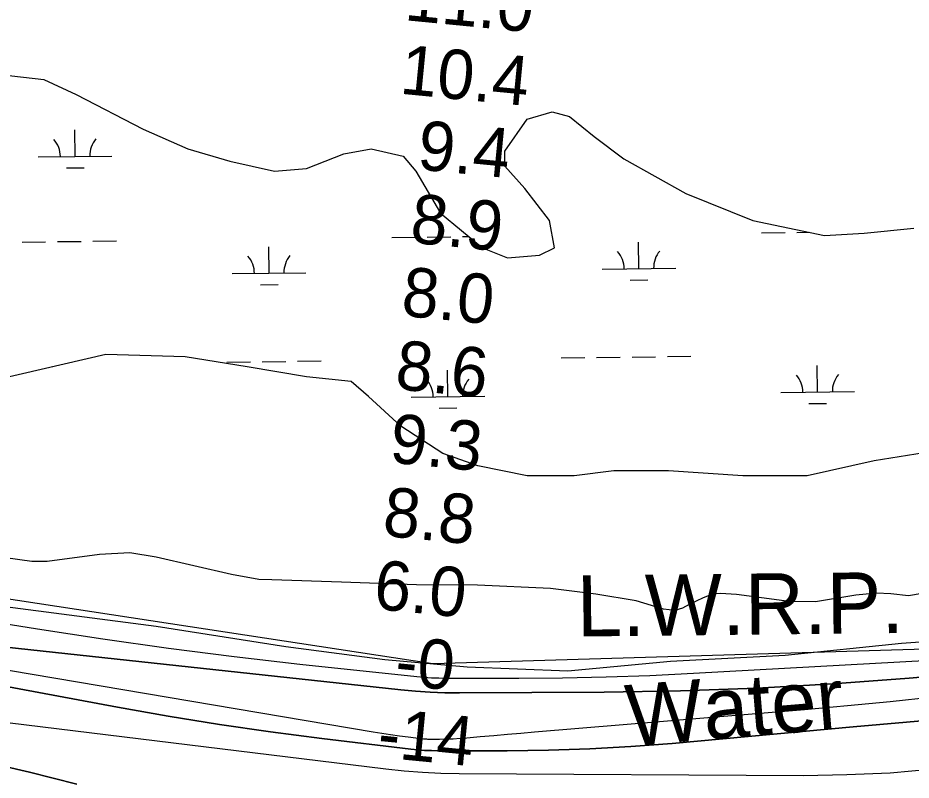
# Model space of a CAD drawing. Extents: x 3715084 to 3753216, y 488173 to 513963.
# Drawn here: x 3728178 to 3729390, y 500052 to 501088 of the extents above; entities that cross this region are included whole.
import ezdxf

# ---------------------------------------------------------------- set-up
doc = ezdxf.new("R2010")
doc.units = 0
for name, color, linetype in [('V-RIVR-EDGE', 7, 'Continuous'), ('V-RIVR-IDEN', 7, 'Continuous'), ('V-RIVR-RANG', 7, 'Continuous'), ('V-SITE-VEGE', 7, 'Continuous'), ('V-TOPO-DPTH', 7, 'Continuous'), ('V-TOPO-MINR', 7, 'Continuous'), ('V-TOPO-WATR', 7, 'Continuous'), ('V-TOPO-WATR-IDEN', 7, 'Continuous'), ('V-WETL-SWMP', 7, 'Continuous')]:
    doc.layers.add(name, color=color, linetype=linetype)

msp = doc.modelspace()

# ---------------------------------------------------------------- linework, layer by layer
at = {"layer": 'V-RIVR-EDGE'}
msp.add_lwpolyline([(3730249.5780968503, 500429.5520945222), (3730101.797707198, 500389.09530194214), (3729939.6051131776, 500346.8731667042), (3729847.6948385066, 500322.487042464), (3729728.764092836, 500295.7664255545), (3729608.6416077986, 500272.65071527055), (3729466.2938133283, 500244.1870220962), (3729376.8293632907, 500237.80464901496), (3729218.9028603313, 500221.3860101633), (3729063.3984311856, 500213.365955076), (3728924.089362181, 500199.9029138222), (3728787.2290866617, 500205.6442696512), (3728675.5927665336, 500215.5255403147), (3728541.163471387, 500233.2674176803), (3728365.3356426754, 500260.71688784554), (3728149.2876599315, 500288.8661375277)], dxfattribs=at)
at = {"layer": 'V-SITE-VEGE'}
msp.add_lwpolyline([(3729404.886, 500305.71400000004), (3729386.565, 500302.495), (3729362.311, 500304.969), (3729342.988, 500306.27900000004), (3729314.807, 500303.416), (3729260.04, 500294.348), (3729224.359, 500294.811), (3729152.964, 500304.408), (3729131.077, 500305.509), (3729120.241, 500304.485), (3729107.84, 500299.51300000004), (3729088.95, 500290.57300000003), (3729079.9, 500285.81), (3729069.068, 500282.617), (3729053.884, 500284.335), (3729016.784, 500295.435), (3728961.949, 500304.897), (3728900.419, 500312.362), (3728801.2490000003, 500316.732), (3728718.651, 500317.222), (3728616.724, 500320.99), (3728522.094, 500323.999), (3728504.5470000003, 500324.525), (3728467.6580000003, 500331.294), (3728365.0700000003, 500354.969), (3728329.367, 500360.75200000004), (3728288.3740000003, 500358.632), (3728217.247, 500348.913), (3728196.548, 500349.232), (3728121.208, 500359.407)], dxfattribs=at)
at = {"layer": 'V-TOPO-DPTH'}
for points in [[(3730400.3813179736, 500476.0481368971), (3730098.974678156, 500399.7888822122), (3730019.8603395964, 500378.38355101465), (3729941.2802036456, 500355.26663573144), (3729863.5013716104, 500329.5823443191), (3729786.2567421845, 500302.18646882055), (3729641.2241267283, 500248.0509132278), (3729636.888292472, 500246.46205842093), (3729632.540241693, 500244.9080425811), (3729628.173866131, 500243.406285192), (3729623.795274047, 500241.93936677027), (3729619.3821465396, 500240.60198019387), (3729614.9353576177, 500239.40177881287), (3729610.4380765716, 500238.4073552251), (3729605.90713411, 500237.5501168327), (3729595.7593779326, 500235.87116482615), (3729594.684851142, 500235.71556273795), (3729593.6075077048, 500235.5889557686), (3729592.5259392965, 500235.5058414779), (3729591.4415542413, 500235.451722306), (3728740.7800000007, 500210.17), (3727948.0180021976, 500330.814760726)], [(3728106.691457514, 500238.5684397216), (3728697.2895146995, 500174.6829876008), (3728717.1719847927, 500172.8738155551), (3728737.0775507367, 500171.51630220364), (3728757.017760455, 500170.83627689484), (3728776.981066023, 500170.60791028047), (3728973.2496612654, 500171.701052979), (3729076.9128853, 500173.5309022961), (3729180.4996508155, 500177.0280506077), (3729283.971728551, 500183.0261474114), (3729387.367347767, 500190.6915432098), (3729564.984717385, 500206.01901713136)], [(3728106.691457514, 500238.5684397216), (3728697.2895146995, 500174.6829876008), (3728717.1719847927, 500172.8738155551), (3728737.0775507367, 500171.51630220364), (3728757.017760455, 500170.83627689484), (3728776.981066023, 500170.60791028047), (3728973.2496612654, 500171.701052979), (3729076.9128853, 500173.5309022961), (3729180.4996508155, 500177.0280506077), (3729283.971728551, 500183.0261474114), (3729387.367347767, 500190.6915432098), (3729564.984717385, 500206.01901713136)], [(3729419.909523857, 500134.1045261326), (3729383.708449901, 500130.95285808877), (3729347.513454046, 500127.73213735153), (3729311.3225102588, 500124.4653814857), (3729065.6241065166, 500102.0512669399), (3729009.7417032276, 500097.72685108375), (3728953.8129451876, 500094.42776492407), (3728897.814655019, 500092.6666733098), (3728841.770010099, 500091.9309113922), (3728748.303929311, 500091.9885457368), (3728738.967445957, 500092.1603335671), (3728729.6441879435, 500092.5528411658), (3728720.340767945, 500093.2764284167), (3728711.050573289, 500094.2207354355), (3728590.1496610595, 500108.68587842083), (3728520.522493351, 500117.7064732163), (3728451.0332506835, 500127.6298608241), (3728381.7508955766, 500138.90743764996), (3728312.6064655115, 500151.0878072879), (3727931.372448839, 500222.08819621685)], [(3727931.372448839, 500222.08819621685), (3728312.6064655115, 500151.0878072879), (3728381.7508955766, 500138.90743764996), (3728451.0332506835, 500127.6298608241), (3728520.522493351, 500117.7064732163), (3728590.1496610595, 500108.68587842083), (3728711.050573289, 500094.2207354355), (3728720.340767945, 500093.2764284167), (3728729.6441879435, 500092.5528411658), (3728738.967445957, 500092.1603335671), (3728748.303929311, 500091.9885457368), (3728841.770010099, 500091.9309113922), (3728897.814655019, 500092.6666733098), (3728953.8129451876, 500094.42776492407), (3729009.7417032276, 500097.72685108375), (3729065.6241065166, 500102.0512669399), (3729311.3225102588, 500124.4653814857), (3729347.513454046, 500127.73213735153), (3729383.708449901, 500130.95285808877), (3729419.909523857, 500134.1045261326)], [(3729420.420329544, 500066.9862792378), (3729361.747333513, 500061.76043590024), (3729302.90244292, 500059.09421143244), (3729243.9429559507, 500058.13439954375), (3728776.523227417, 500060.71213198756), (3728751.6292664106, 500061.28433869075), (3728726.7721782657, 500062.4346031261), (3728701.970399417, 500064.45195415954), (3728677.205493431, 500067.04736292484), (3728074.304009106, 500140.8997060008)], [(3729420.420329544, 500066.9862792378), (3729361.747333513, 500061.76043590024), (3729302.90244292, 500059.09421143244), (3729243.9429559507, 500058.13439954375), (3728776.523227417, 500060.71213198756), (3728751.6292664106, 500061.28433869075), (3728726.7721782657, 500062.4346031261), (3728701.970399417, 500064.45195415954), (3728677.205493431, 500067.04736292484), (3728074.304009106, 500140.8997060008)], [(3727903.701402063, 500129.9111600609), (3728193.176898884, 500062.87756694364), (3728257.6897217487, 500046.4549734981)], [(3727903.701402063, 500129.9111600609), (3728193.176898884, 500062.87756694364), (3728257.6897217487, 500046.4549734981)]]:
    msp.add_lwpolyline(points, dxfattribs=at)
at = {"layer": 'V-TOPO-MINR'}
for points in [[(3729580.604145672, 500223.75358874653), (3729094.6548831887, 500196.7782073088), (3729035.409499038, 500193.98649928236), (3728976.1458812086, 500191.85607563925), (3728916.854912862, 500190.7175785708), (3728857.5457108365, 500190.24036588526), (3728758.880077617, 500190.27208660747), (3728748.898453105, 500190.43381325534), (3728738.9280623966, 500190.8064006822), (3728728.9745223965, 500191.4952792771), (3728719.0322162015, 500192.39501865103), (3728560.2160465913, 500209.3137053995), (3728470.9700732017, 500219.54876888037), (3728381.8519864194, 500230.7398791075), (3728292.9257295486, 500243.36505945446), (3728204.127359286, 500256.94628654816), (3727972.100675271, 500294.34863867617)], [(3729419.992612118, 500164.9845458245), (3729361.7860076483, 500158.62765576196), (3729303.508668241, 500152.9557454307), (3729245.1841722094, 500147.7404882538), (3728878.8538315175, 500117.1543648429), (3728860.4494433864, 500115.60079992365), (3728842.046994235, 500114.0248342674), (3728823.647453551, 500112.4152675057), (3728805.249851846, 500110.7833000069), (3728787.07331155, 500109.1542142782), (3728777.759831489, 500108.4461076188), (3728768.438893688, 500107.90587574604), (3728759.1067692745, 500107.61745605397), (3728749.7671871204, 500107.496911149), (3728734.19258251, 500107.5062003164), (3728732.6363166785, 500107.53445861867), (3728731.0822003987, 500107.5990520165), (3728729.531308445, 500107.71814805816), (3728727.982566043, 500107.8735791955), (3728707.2934852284, 500110.31755784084), (3728695.414551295, 500111.81103170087), (3728683.5525847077, 500113.42274325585), (3728671.716069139, 500115.2118113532), (3728659.896520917, 500117.1191171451), (3727918.3004330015, 500242.49145027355)], [(3729564.984717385, 500206.01901713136), (3729387.367347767, 500190.6915432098), (3729283.971728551, 500183.0261474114), (3729180.4996508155, 500177.0280506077), (3729076.9128853, 500173.5309022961), (3728973.2496612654, 500171.701052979), (3728776.981066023, 500170.60791028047), (3728757.017760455, 500170.83627689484), (3728737.0775507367, 500171.51630220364), (3728717.1719847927, 500172.8738155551), (3728697.2895146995, 500174.6829876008), (3728106.691457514, 500238.5684397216)], [(3729419.909523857, 500134.1045261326), (3729383.708449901, 500130.95285808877), (3729347.513454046, 500127.73213735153), (3729311.3225102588, 500124.4653814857), (3729065.6241065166, 500102.0512669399), (3729009.7417032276, 500097.72685108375), (3728953.8129451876, 500094.42776492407), (3728897.814655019, 500092.6666733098), (3728841.770010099, 500091.9309113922), (3728748.303929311, 500091.9885457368), (3728738.967445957, 500092.1603335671), (3728729.6441879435, 500092.5528411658), (3728720.340767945, 500093.2764284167), (3728711.050573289, 500094.2207354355), (3728590.1496610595, 500108.68587842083), (3728520.522493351, 500117.7064732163), (3728451.0332506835, 500127.6298608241), (3728381.7508955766, 500138.90743764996), (3728312.6064655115, 500151.0878072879), (3727931.372448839, 500222.08819621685)], [(3729420.420329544, 500066.9862792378), (3729361.747333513, 500061.76043590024), (3729302.90244292, 500059.09421143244), (3729243.9429559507, 500058.13439954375), (3728776.523227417, 500060.71213198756), (3728751.6292664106, 500061.28433869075), (3728726.7721782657, 500062.4346031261), (3728701.970399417, 500064.45195415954), (3728677.205493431, 500067.04736292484), (3728074.304009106, 500140.8997060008)], [(3728257.6897217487, 500046.4549734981), (3728193.176898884, 500062.87756694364), (3727903.701402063, 500129.9111600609)]]:
    msp.add_lwpolyline(points, dxfattribs=at)
at = {"layer": 'V-TOPO-WATR'}
msp.add_lwpolyline([(3730400.3813179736, 500476.0481368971), (3730098.974678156, 500399.7888822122), (3730019.8603395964, 500378.38355101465), (3729941.2802036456, 500355.26663573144), (3729863.5013716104, 500329.5823443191), (3729786.2567421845, 500302.18646882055), (3729641.2241267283, 500248.0509132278), (3729636.888292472, 500246.46205842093), (3729632.540241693, 500244.9080425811), (3729628.173866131, 500243.406285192), (3729623.795274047, 500241.93936677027), (3729619.3821465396, 500240.60198019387), (3729614.9353576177, 500239.40177881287), (3729610.4380765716, 500238.4073552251), (3729605.90713411, 500237.5501168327), (3729595.7593779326, 500235.87116482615), (3729594.684851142, 500235.71556273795), (3729593.6075077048, 500235.5889557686), (3729592.5259392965, 500235.5058414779), (3729591.4415542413, 500235.451722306), (3728740.7800000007, 500210.17), (3727948.0180021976, 500330.814760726)], dxfattribs=at)
at = {"layer": 'V-WETL-SWMP'}
for p, q in [((3728255.2089137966, 500899.30162785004), (3728254.7590489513, 500935.29881692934)), ((3728205.2128178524, 500898.6768155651), (3728305.20500974, 500899.926440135)), ((3728243.402680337, 500883.7218777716), (3728267.4008063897, 500884.02178766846)), ((3728685.117922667, 500789.23328219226), (3728717.1154240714, 500789.6331620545)), ((3728733.1141747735, 500789.8331019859), (3728765.111676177, 500790.232981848)), ((3728781.110426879, 500790.4329217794), (3728789.6337760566, 500790.5394399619)), ((3729186.9867331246, 500795.50524787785), (3729218.984234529, 500795.9051277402)), ((3729234.982985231, 500796.10506767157), (3729251.41577544, 500796.3104318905)), ((3728183.2491122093, 500782.9613165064), (3728215.2466136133, 500783.3611963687)), ((3728231.2453643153, 500783.5611363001), (3728263.242865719, 500783.9610161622)), ((3728279.241616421, 500784.1609560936), (3728311.2391178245, 500784.5608359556)), ((3728518.6471679, 500740.7192347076), (3728518.197303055, 500776.71642378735)), ((3729020.515978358, 500746.9912003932), (3729020.066113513, 500782.98838947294)), ((3728468.651071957, 500740.09442242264), (3728568.643263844, 500741.3440469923)), ((3728970.519882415, 500746.3663881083), (3729070.512074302, 500747.6160126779)), ((3728506.8409344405, 500725.13948462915), (3728530.8390604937, 500725.439394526)), ((3729008.709744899, 500731.41145031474), (3729032.707870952, 500731.7113602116)), ((3728461.308199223, 500619.92228090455), (3728493.305700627, 500620.3221607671)), ((3728509.304451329, 500620.52210069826), (3728541.301952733, 500620.9219805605)), ((3728557.300703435, 500621.1219204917), (3728589.2982048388, 500621.521800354)), ((3728915.180757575, 500625.59442679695), (3728947.1782589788, 500625.9943066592)), ((3728963.177009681, 500626.19424659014), (3728995.174511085, 500626.5941264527)), ((3729011.173261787, 500626.79406638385), (3729043.170763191, 500627.1939462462)), ((3729059.1695138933, 500627.39388617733), (3729091.167015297, 500627.7937660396)), ((3728761.2349127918, 500572.92456917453), (3728760.785047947, 500608.9217582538)), ((3729263.1037232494, 500579.1965348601), (3729262.6538584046, 500615.1937239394)), ((3729213.107627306, 500578.5717225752), (3729313.099819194, 500579.8213471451)), ((3728711.238816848, 500572.2997568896), (3728811.231008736, 500573.5493814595)), ((3728749.4286793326, 500557.3448190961), (3728773.426805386, 500557.64472899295)), ((3729251.2974897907, 500563.6167847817), (3729275.2956158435, 500563.91669467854))]:
    msp.add_line(p, q, dxfattribs=at)
for points in [[(3728125.4390000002, 501013.958), (3728212.91, 501003.865), (3728256.646, 500983.679), (3728347.4820000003, 500936.579), (3728408.039, 500909.66500000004), (3728465.231, 500892.844), (3728525.789, 500879.387), (3728569.524, 500882.751), (3728619.989, 500902.93700000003), (3728656.9960000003, 500909.66500000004), (3728700.731, 500899.572), (3728717.5530000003, 500879.387), (3728751.196, 500822.194), (3728808.389, 500775.094), (3728842.031, 500761.637), (3728885.767, 500765.001), (3728905.953, 500775.094), (3728899.224, 500812.101), (3728865.5810000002, 500855.837), (3728838.667, 500886.115), (3728838.667, 500906.30100000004), (3728868.946, 500950.037), (3728902.588, 500960.129), (3728926.1380000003, 500953.401), (3728959.781, 500926.487), (3729000.153, 500896.208), (3729084.2600000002, 500849.108), (3729175.096, 500812.101), (3729272.66, 500791.91500000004), (3729326.488, 500795.28), (3729393.774, 500802.00800000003)], [(3730224.752, 500657.344), (3730100.274, 500630.43), (3729871.502, 500627.065), (3729817.674, 500603.515), (3729733.5670000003, 500579.965), (3729639.367, 500553.05100000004), (3729565.353, 500529.501), (3729464.424, 500505.951), (3729339.946, 500485.765), (3729249.11, 500465.58), (3729161.6380000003, 500465.58), (3729060.71, 500472.308), (3728986.696, 500472.308), (3728932.867, 500465.58), (3728868.946, 500465.58), (3728801.66, 500479.037), (3728754.56, 500495.858), (3728697.367, 500532.865), (3728653.631, 500573.237)], [(3728653.631, 500573.237), (3728630.0810000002, 500593.422), (3728569.524, 500600.151), (3728488.781, 500613.608), (3728404.674, 500627.065), (3728297.017, 500630.43), (3728152.353, 500596.787)]]:
    msp.add_lwpolyline(points, dxfattribs=at)
for centre, radius, start, end in [((3728199.9643578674, 500899.0860646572), 35.24628790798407, 359.94418071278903, 41.48783904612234), ((3728310.4416032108, 500900.46672326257), 35.246287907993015, 139.9441777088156, 181.48783604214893), ((3728463.402611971, 500740.503671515), 35.24628790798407, 359.94418071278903, 41.48783904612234), ((3728573.8798573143, 500741.8843301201), 35.246287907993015, 139.9441777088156, 181.48783604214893), ((3728965.2714224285, 500746.7756372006), 35.24628790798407, 359.94418071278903, 41.48783904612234), ((3729075.7486677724, 500748.1562958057), 35.246287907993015, 139.9441777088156, 181.48783604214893), ((3728705.990356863, 500572.7090059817), 35.24628790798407, 359.94418071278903, 41.48783904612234), ((3728816.4676022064, 500574.08966458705), 35.246287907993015, 139.9441777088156, 181.48783604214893), ((3729207.8591673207, 500578.9809716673), 35.24628790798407, 359.94418071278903, 41.48783904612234), ((3729318.3364126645, 500580.36163027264), 35.246287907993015, 139.9441777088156, 181.48783604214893)]:
    msp.add_arc(centre, radius, start, end, dxfattribs=at)

# ---------------------------------------------------------------- texts
at = {"layer": 'V-RIVR-IDEN'}
msp.add_text('Water ', height=83.00000000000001, rotation=4.7637000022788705, dxfattribs=at).set_placement((3729006.3053884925, 500098.14270934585))
at = {"layer": 'V-RIVR-RANG'}
for s, p in [('11.0', (3728701.2168943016, 501084.56967910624)), ('10.4', (3728694.6929077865, 500984.73347480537)), ('9.4', (3728718.362789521, 500881.96786190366)), ('8.9', (3728708.6882428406, 500782.43733502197)), ('8.0', (3728696.6517760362, 500683.1360662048)), ('8.6', (3728688.289962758, 500583.4781737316)), ('9.3', (3728680.716789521, 500483.7428619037)), ('8.8', (3728671.304789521, 500384.1868619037)), ('6.0', (3728659.0057760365, 500284.9110662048)), ('-0', (3728687.6640446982, 500181.661464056)), ('-14', (3728664.0745239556, 500083.4810124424))]:
    msp.add_text(s, height=66.99999999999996, rotation=354.4583257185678, dxfattribs=at).set_placement(p)
at = {"layer": 'V-TOPO-WATR-IDEN'}
msp.add_text('L.W.R.P.', height=82.99999999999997, rotation=0.6183366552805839, dxfattribs=at).set_placement((3728936.5631674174, 500247.1479017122))

doc.saveas('drawing.dxf')
